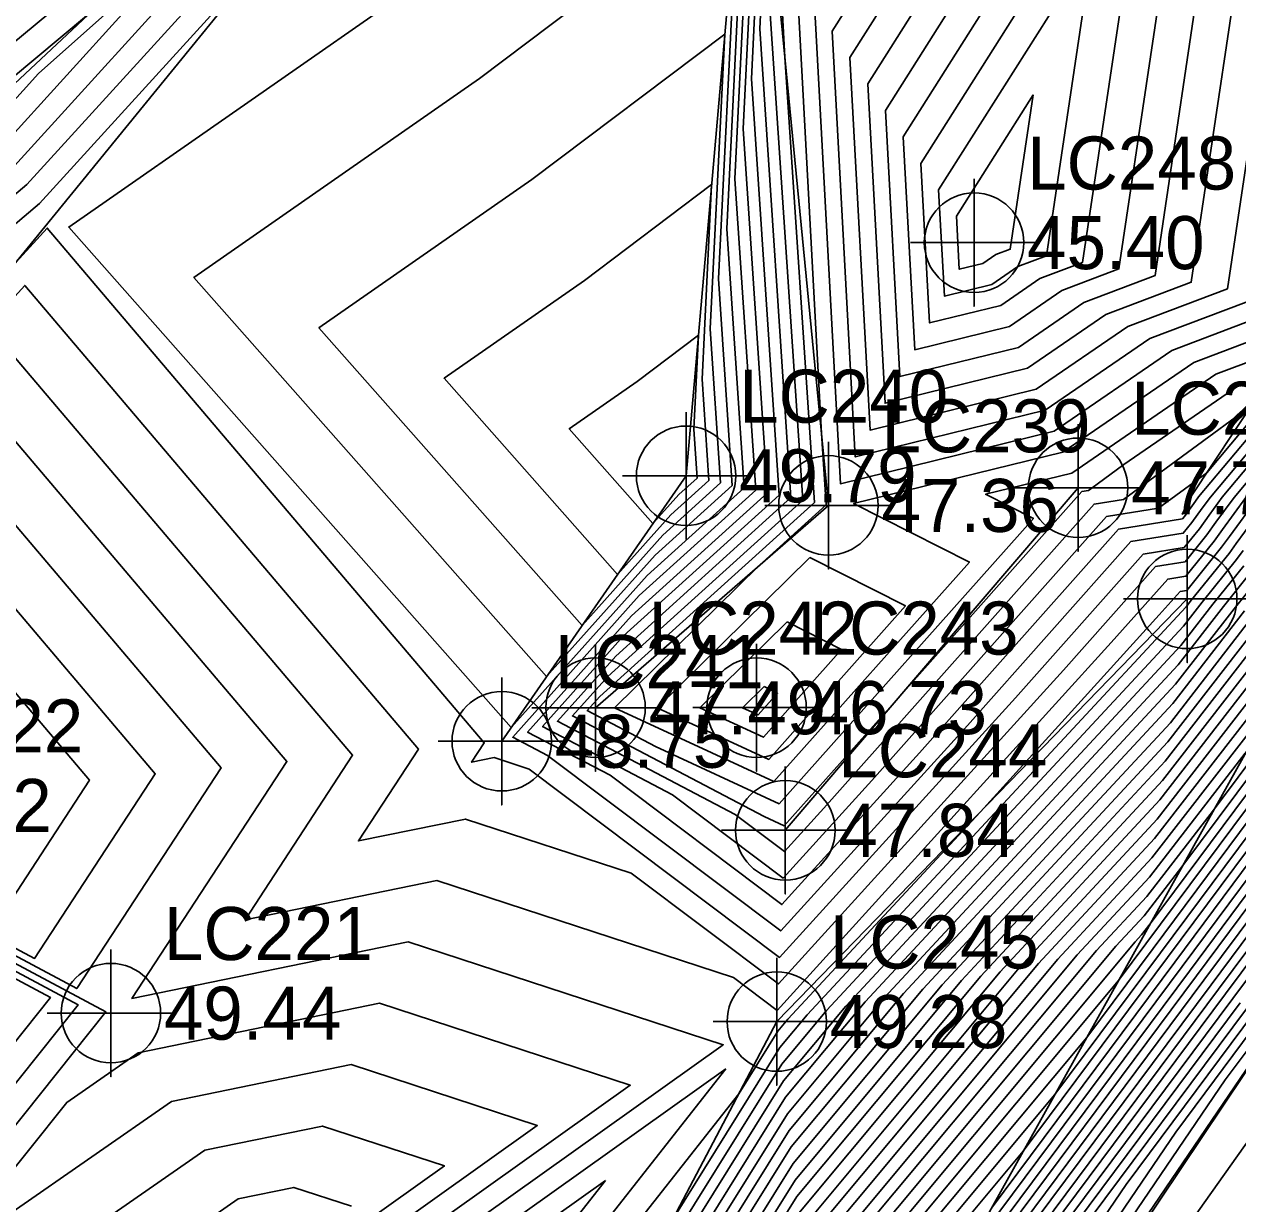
# Model space of a CAD drawing. Extents: x 2188792 to 2191981, y 386090 to 389710.
# Drawn here: x 2190238.6 to 2190295.8, y 387862 to 387917.6 of the extents above; entities that cross this region are included whole.
import ezdxf

# ---------------------------------------------------------------- set-up
doc = ezdxf.new("R2010")
doc.units = 0
for name, color, linetype in [('DTM Contours Major', 7, 'Continuous'), ('DTM Contours Minor', 7, 'Continuous'), ('Exist DTM Breakline', 7, 'Continuous'), ('Exist DTM Breakline Cogo Elevation', 7, 'Continuous'), ('Exist DTM Breakline Cogo Number', 7, 'Continuous'), ('Exist DTM Breakline Cogo Point CELL', 7, 'Continuous'), ('Exist DTM Breakline Underwater', 7, 'Continuous'), ('Exist DTM Breakline Underwater Cogo Elevation', 7, 'Continuous'), ('Exist DTM Breakline Underwater Cogo Number', 7, 'Continuous'), ('Exist DTM Breakline Underwater Cogo Point CELL', 7, 'Continuous'), ('Exist DTM Regular Point Underwater CELL', 7, 'Continuous'), ('Exist DTM Regular Point Underwater Cogo Elevation', 7, 'Continuous'), ('Exist DTM Regular Point Underwater Cogo Number', 7, 'Continuous'), ('PH Exist DTM Breakline', 7, 'Continuous')]:
    doc.layers.add(name, color=color, linetype=linetype)

msp = doc.modelspace()

# ---------------------------------------------------------------- linework, layer by layer
at = {"layer": 'DTM Contours Major'}
for points in [[(2190238.622, 387920.319), (2190249.715, 387929.522), (2190250.823, 387929.716), (2190254.453, 387930.768), (2190259.685, 387930.474), (2190271.582, 387928.018), (2190275.073, 387926.904), (2190278.137, 387925.927), (2190281.332, 387924.551), (2190276.72, 387917.262), (2190277.807, 387897.197), (2190286.757, 387899.397), (2190291.696, 387902.783), (2190297.058, 387904.809)], [(2190291.776, 387928.219), (2190280.899, 387911.03), (2190281.307, 387903.511), (2190284.661, 387904.336), (2190286.511, 387905.604), (2190288.521, 387906.364), (2190291.776, 387928.219)], [(2190237.571, 387911.811), (2190243.394, 387918.212), (2190253.187, 387926.929), (2190266.333, 387923.212), (2190273.494, 387921.298), (2190273.3, 387917.373), (2190274.775, 387895.28), (2190266.512, 387887.81), (2190263.768, 387884.739), (2190272.137, 387880.347), (2190274.462, 387878.6), (2190276.323, 387880.649), (2190289.061, 387894.976), (2190290.449, 387895.197), (2190290.916, 387895.537), (2190296.476, 387899.625)], [(2190272.007, 387895.856), (2190271.358, 387905.584), (2190272.121, 387921.063), (2190269.146, 387921.858), (2190260.091, 387915.027), (2190246.631, 387905.653), (2190263.258, 387886.848), (2190268.369, 387892.566), (2190272.007, 387895.856)], [(2190225.829, 387891.168), (2190238.659, 387905.281), (2190257.213, 387883.43), (2190254.383, 387879.1), (2190259.433, 387880.135), (2190267.245, 387877.582), (2190274.186, 387872.367), (2190287.614, 387887.149), (2190291.955, 387892.03), (2190293.347, 387892.251), (2190294.375, 387893.525), (2190294.799, 387894.116), (2190295.661, 387895.289), (2190298.489, 387898.657)], [(2190266.466, 387855.039), (2190274.427, 387867.802), (2190277.357, 387871.313), (2190293.151, 387888.311), (2190294.657, 387890.254), (2190296.123, 387892.07)], [(2190227.322, 387879.383), (2190225.23, 387882.823), (2190233.375, 387891.783), (2190241.71, 387881.967), (2190237.144, 387874.984), (2190229.041, 387879.311), (2190227.322, 387879.383)], [(2190268.503, 387853.686), (2190274.875, 387863.903), (2190281.901, 387872.323), (2190292.533, 387883.765), (2190297.156, 387889.729)], [(2190274.588, 387889.42), (2190270.481, 387885.382), (2190273.478, 387883.992), (2190277.158, 387888.121), (2190274.588, 387889.42)], [(2190275.323, 387860.003), (2190286.446, 387873.332), (2190291.915, 387879.218), (2190299.178, 387888.591)], [(2190275.77, 387856.104), (2190290.99, 387874.342), (2190291.297, 387874.672), (2190291.704, 387875.198), (2190299.132, 387885.165)], [(2190284.229, 387861.804), (2190292.868, 387873.396), (2190298.746, 387881.284)], [(2190234.884, 387865.489), (2190239.865, 387871.721), (2190229.012, 387877.517)], [(2190276.755, 387848.411), (2190294.577, 387872.326), (2190298.361, 387877.404)], [(2190288.231, 387860.448), (2190296.286, 387871.256)], [(2190299.156, 387868.96), (2190287.327, 387852.283)], [(2190241.741, 387860.773), (2190247.148, 387864.534), (2190252.688, 387865.669), (2190258.437, 387863.79), (2190251.827, 387859.084)], [(2190266.035, 387863.106), (2190256.301, 387856.175), (2190254.665, 387852.418), (2190254.076, 387850.015), (2190255.397, 387851.186), (2190257.857, 387853.135), (2190259.503, 387854.87), (2190259.905, 387855.31), (2190266.035, 387863.106)]]:
    msp.add_lwpolyline(points, dxfattribs=at)
at = {"layer": 'DTM Contours Minor'}
for points in [[(2190238.38, 387928.544), (2190241.077, 387928.746), (2190245.688, 387932.572), (2190248.722, 387933.104), (2190256.099, 387935.241), (2190258.015, 387935.501), (2190258.078, 387935.498), (2190258.522, 387935.375), (2190269.229, 387934.278), (2190270.031, 387934.056), (2190276.176, 387932.71), (2190276.668, 387932.573), (2190282.982, 387931.209), (2190284.619, 387930.827), (2190290.264, 387928.396), (2190280.063, 387912.277), (2190280.607, 387902.249), (2190285.08, 387903.348), (2190287.548, 387905.04), (2190290.228, 387906.053), (2190293.209, 387926.062), (2190301.14, 387921.662)], [(2190238.134, 387926.465), (2190240.463, 387926.639), (2190246.695, 387931.809), (2190249.247, 387932.257), (2190257.607, 387934.679), (2190268.115, 387934.089), (2190269.45, 387933.953), (2190269.495, 387933.94), (2190270.375, 387933.747), (2190276.084, 387931.926), (2190281.932, 387930.061), (2190288.031, 387927.435), (2190279.227, 387913.523), (2190279.907, 387900.986), (2190285.499, 387902.36), (2190288.585, 387904.476), (2190291.936, 387905.742), (2190294.413, 387922.375), (2190301.007, 387918.718)], [(2190237.888, 387924.386), (2190239.849, 387924.533), (2190247.701, 387931.047), (2190249.773, 387931.41), (2190256.556, 387933.375), (2190266.334, 387932.826), (2190270.141, 387932.04), (2190275.747, 387930.252), (2190280.667, 387928.683), (2190285.798, 387926.474), (2190278.392, 387914.77), (2190279.207, 387899.723), (2190285.919, 387901.372), (2190289.622, 387903.911), (2190293.643, 387905.431), (2190295.618, 387918.689), (2190300.874, 387915.774)], [(2190237.643, 387922.307), (2190239.236, 387922.426), (2190248.708, 387930.284), (2190250.298, 387930.563), (2190255.504, 387932.072), (2190263.01, 387931.65), (2190270.861, 387930.029), (2190275.41, 387928.578), (2190279.402, 387927.305), (2190283.565, 387925.512), (2190277.556, 387916.016), (2190278.507, 387898.46), (2190286.338, 387900.385), (2190290.659, 387903.347), (2190295.351, 387905.12), (2190296.823, 387915.003)], [(2190238.009, 387918.213), (2190250.721, 387928.759), (2190251.348, 387928.869), (2190253.401, 387929.464), (2190256.361, 387929.298), (2190272.302, 387926.007), (2190274.736, 387925.23), (2190276.872, 387924.549), (2190279.099, 387923.59), (2190275.884, 387918.509), (2190277.107, 387895.935), (2190287.177, 387898.409), (2190292.733, 387902.219), (2190298.766, 387904.498)], [(2190237.395, 387916.106), (2190251.728, 387927.997), (2190251.873, 387928.022), (2190252.35, 387928.16), (2190253.036, 387928.122), (2190273.022, 387923.995), (2190274.399, 387923.556), (2190275.607, 387923.171), (2190276.866, 387922.629), (2190275.048, 387919.755), (2190276.211, 387898.3), (2190276.435, 387894.935), (2190273.257, 387892.062), (2190266.463, 387885.381), (2190273.968, 387881.9), (2190283.185, 387892.24), (2190277.729, 387894.997), (2190287.596, 387897.422), (2190293.77, 387901.654), (2190300.261, 387904.107)], [(2190236.781, 387913.999), (2190241.576, 387917.977), (2190252.331, 387927.55), (2190267.345, 387923.305), (2190273.743, 387921.984), (2190274.062, 387921.882), (2190274.341, 387921.793), (2190274.633, 387921.667), (2190274.212, 387921.002), (2190274.481, 387916.031), (2190275.882, 387895.05), (2190265.769, 387885.907), (2190265.175, 387885.242), (2190268.39, 387883.555), (2190274.213, 387880.854), (2190286.198, 387894.299), (2190283.951, 387895.435), (2190288.015, 387896.434), (2190294.807, 387901.09), (2190299.037, 387902.689)], [(2190236.974, 387912.702), (2190239.303, 387915.262), (2190252.759, 387927.239), (2190270.824, 387922.132), (2190273.768, 387921.345), (2190273.689, 387919.731), (2190275.328, 387895.165), (2190266.141, 387886.858), (2190264.472, 387884.991), (2190273.506, 387880.249), (2190274.458, 387879.807), (2190279.957, 387885.977), (2190288.482, 387895.566), (2190288.802, 387895.616), (2190288.91, 387895.695), (2190290.468, 387896.84), (2190295.844, 387900.526)], [(2190228.363, 387901.258), (2190238.764, 387910.028), (2190251.577, 387924.113), (2190254.043, 387926.307), (2190257.353, 387925.371), (2190272.945, 387921.204), (2190272.523, 387912.657), (2190273.668, 387895.511), (2190267.255, 387889.712), (2190262.361, 387884.236), (2190266.246, 387882.197), (2190274.351, 387876.107), (2190280.839, 387883.249), (2190290.218, 387893.798), (2190293.226, 387894.275), (2190293.326, 387894.398), (2190293.837, 387895.109), (2190293.989, 387895.318), (2190297.47, 387899.463)], [(2190238.168, 387910.92), (2190247.486, 387921.162), (2190253.615, 387926.618), (2190261.843, 387924.292), (2190273.219, 387921.251), (2190272.912, 387915.015), (2190274.221, 387895.396), (2190266.883, 387888.761), (2190263.065, 387884.488), (2190269.191, 387881.272), (2190274.406, 387877.353), (2190278.581, 387881.949), (2190289.64, 387894.387), (2190292.096, 387894.777), (2190292.922, 387895.379), (2190294.371, 387896.444), (2190297.13, 387899.731)], [(2190234.571, 387905.098), (2190239.361, 387909.137), (2190250.326, 387921.19), (2190255.14, 387924.542), (2190256.413, 387925.502), (2190272.67, 387921.157), (2190272.135, 387910.3), (2190273.114, 387895.626), (2190267.626, 387890.664), (2190261.658, 387883.985), (2190263.301, 387883.122), (2190274.296, 387874.86), (2190283.098, 387884.549), (2190290.797, 387893.209), (2190293.266, 387893.6), (2190293.676, 387894.107), (2190294.157, 387894.778), (2190294.547, 387895.308), (2190297.81, 387899.194)], [(2190272.561, 387895.741), (2190271.747, 387907.942), (2190272.396, 387921.11), (2190262.779, 387923.68), (2190257.616, 387919.784), (2190240.734, 387908.029), (2190261.588, 387884.443), (2190267.998, 387891.615), (2190272.561, 387895.741)], [(2190288.982, 387921.236), (2190281.735, 387909.784), (2190282.007, 387904.774), (2190284.241, 387905.323), (2190285.474, 387906.169), (2190286.813, 387906.675), (2190288.982, 387921.236)], [(2190271.454, 387895.971), (2190270.97, 387903.227), (2190271.655, 387917.125), (2190262.567, 387910.269), (2190252.528, 387903.278), (2190264.929, 387889.253), (2190268.74, 387893.518), (2190271.454, 387895.971)], [(2190286.188, 387914.254), (2190282.571, 387908.537), (2190282.707, 387906.037), (2190283.822, 387906.311), (2190284.437, 387906.733), (2190285.106, 387906.985), (2190286.188, 387914.254)], [(2190270.9, 387896.086), (2190270.581, 387900.869), (2190271.033, 387910.03), (2190265.042, 387905.511), (2190258.425, 387900.903), (2190266.599, 387891.658), (2190269.112, 387894.469), (2190270.9, 387896.086)], [(2190238.077, 387906.179), (2190239.716, 387907.981), (2190260.314, 387883.722), (2190259.718, 387882.81), (2190260.782, 387883.028), (2190262.428, 387882.49), (2190274.241, 387873.613), (2190285.356, 387885.849), (2190291.376, 387892.62), (2190293.307, 387892.926), (2190294.025, 387893.816), (2190294.478, 387894.447), (2190295.104, 387895.298), (2190298.149, 387898.926)], [(2190270.347, 387896.201), (2190270.193, 387898.511), (2190270.411, 387902.936), (2190267.518, 387900.753), (2190264.322, 387898.528), (2190268.27, 387894.063), (2190269.483, 387895.42), (2190270.347, 387896.201)], [(2190237.602, 387902.582), (2190254.113, 387883.137), (2190249.048, 387875.39), (2190258.084, 387877.242), (2190272.062, 387872.674), (2190274.13, 387871.12), (2190289.873, 387888.449), (2190292.533, 387891.441), (2190293.387, 387891.576), (2190294.724, 387893.234), (2190295.12, 387893.785), (2190296.218, 387895.279)], [(2190236.545, 387899.882), (2190251.012, 387882.845), (2190243.713, 387871.681), (2190256.735, 387874.348), (2190271.585, 387869.496), (2190254.511, 387857.338)], [(2190226.467, 387878.7), (2190223.348, 387883.828), (2190235.488, 387897.182), (2190247.911, 387882.552), (2190241.106, 387872.144), (2190229.029, 387878.593), (2190226.467, 387878.7)], [(2190262.974, 387855.308), (2190272.32, 387867.194), (2190274.159, 387870.142), (2190274.63, 387870.707), (2190283.708, 387880.476), (2190292.131, 387889.749), (2190293.112, 387890.852), (2190293.427, 387890.902), (2190295.074, 387892.943), (2190295.441, 387893.454), (2190296.775, 387895.27)], [(2190269.215, 387861.293), (2190274.248, 387869.362), (2190275.539, 387870.909), (2190293.399, 387890.13), (2190293.658, 387890.464), (2190295.423, 387892.652), (2190295.762, 387893.123), (2190297.332, 387895.26)], [(2190226.894, 387879.041), (2190224.289, 387883.326), (2190234.432, 387894.483), (2190244.81, 387882.26), (2190239.125, 387873.564), (2190229.035, 387878.952), (2190226.894, 387879.041)], [(2190266.11, 387855.391), (2190274.338, 387868.582), (2190276.448, 387871.111), (2190293.275, 387889.22), (2190294.158, 387890.359), (2190295.773, 387892.361), (2190296.082, 387892.792)], [(2190275.667, 387892.456), (2190268.472, 387885.382), (2190273.723, 387882.946), (2190280.172, 387890.18), (2190275.667, 387892.456)], [(2190266.874, 387854.768), (2190274.517, 387867.022), (2190278.266, 387871.515), (2190293.028, 387887.402), (2190295.157, 387890.149), (2190296.472, 387891.779)], [(2190267.281, 387854.498), (2190274.606, 387866.242), (2190279.174, 387871.717), (2190292.904, 387886.492), (2190295.657, 387890.044), (2190296.822, 387891.488)], [(2190267.688, 387854.227), (2190274.696, 387865.463), (2190280.083, 387871.919), (2190292.78, 387885.583), (2190296.156, 387889.939)], [(2190268.095, 387853.957), (2190274.785, 387864.683), (2190280.992, 387872.121), (2190292.657, 387884.674), (2190296.656, 387889.834)], [(2190268.91, 387853.416), (2190274.965, 387863.123), (2190282.81, 387872.525), (2190292.409, 387882.855), (2190297.655, 387889.624)], [(2190269.317, 387853.145), (2190275.054, 387862.343), (2190283.719, 387872.726), (2190292.286, 387881.946), (2190298.155, 387889.52)], [(2190275.144, 387861.563), (2190284.628, 387872.928), (2190292.162, 387881.037), (2190298.655, 387889.415)], [(2190275.233, 387860.783), (2190285.537, 387873.13), (2190292.038, 387880.128), (2190299.154, 387889.31)], [(2190273.508, 387886.383), (2190272.49, 387885.382), (2190273.233, 387885.038), (2190274.145, 387886.061), (2190273.508, 387886.383)], [(2190275.591, 387857.664), (2190289.172, 387873.938), (2190291.544, 387876.491), (2190294.694, 387880.555), (2190299.286, 387886.717)], [(2190275.412, 387859.223), (2190287.354, 387873.534), (2190291.791, 387878.309), (2190297.684, 387885.912)], [(2190275.681, 387856.884), (2190290.081, 387874.14), (2190291.42, 387875.581), (2190293.199, 387877.876), (2190299.209, 387885.941)], [(2190275.86, 387855.324), (2190290.209, 387872.519), (2190291.5, 387874.252), (2190299.055, 387884.388)], [(2190275.95, 387854.544), (2190288.714, 387869.84), (2190291.842, 387874.038), (2190298.977, 387883.612)], [(2190275.502, 387858.443), (2190288.263, 387873.736), (2190291.668, 387877.4), (2190296.189, 387883.234)], [(2190276.039, 387853.764), (2190287.219, 387867.162), (2190292.184, 387873.824), (2190298.9, 387882.836)], [(2190276.129, 387852.984), (2190285.724, 387864.483), (2190292.526, 387873.61), (2190298.823, 387882.06)], [(2190282.734, 387859.126), (2190293.21, 387873.182), (2190298.669, 387880.508)], [(2190281.239, 387856.447), (2190293.551, 387872.968), (2190298.592, 387879.732)], [(2190279.745, 387853.768), (2190293.893, 387872.754), (2190298.515, 387878.956)], [(2190236.301, 387863.327), (2190242.475, 387871.051), (2190229.024, 387878.235)], [(2190278.25, 387851.09), (2190294.235, 387872.54), (2190298.438, 387878.18)], [(2190235.592, 387864.408), (2190241.17, 387871.386), (2190229.018, 387877.876)], [(2190278.878, 387850.588), (2190294.919, 387872.112), (2190298.284, 387876.628)], [(2190281.217, 387853.053), (2190295.261, 387871.898), (2190298.207, 387875.852)], [(2190283.555, 387855.518), (2190295.603, 387871.684), (2190298.13, 387875.076)], [(2190237.009, 387862.247), (2190240.635, 387866.782), (2190243.999, 387869.122), (2190255.386, 387871.455), (2190267.202, 387867.594), (2190253.617, 387857.92)], [(2190285.893, 387857.983), (2190295.944, 387871.47)], [(2190279.398, 387846.49), (2190290.57, 387862.913), (2190296.628, 387871.042)], [(2190296.97, 387870.829), (2190292.908, 387865.378), (2190279.857, 387846.192)], [(2190297.312, 387870.615), (2190295.246, 387867.843), (2190280.316, 387845.894)], [(2190297.584, 387870.308), (2190280.774, 387845.595)], [(2190238.073, 387861.611), (2190245.573, 387866.828), (2190254.037, 387868.562), (2190262.819, 387865.692), (2190252.722, 387858.502)], [(2190271.702, 387868.36), (2190255.406, 387856.757), (2190254.007, 387853.545), (2190253.372, 387850.953), (2190252.755, 387849.642), (2190252.209, 387846.331), (2190252.438, 387845.621), (2190253.012, 387846.188), (2190254.706, 387848.924), (2190256.047, 387850.112), (2190258.011, 387851.668), (2190260.767, 387854.572), (2190261.439, 387855.309), (2190271.702, 387868.36)], [(2190246.169, 387860.463), (2190248.722, 387862.24), (2190251.339, 387862.776), (2190254.054, 387861.889)]]:
    msp.add_lwpolyline(points, dxfattribs=at)
at = {"layer": 'Exist DTM Breakline'}
for p, q in [((2190261.142, 387883.8), (2190269.83, 387896.309)), ((2190276.671, 387848.261), (2190299.535, 387889.23)), ((2190280.962, 387845.474), (2190309.63, 387888.243))]:
    msp.add_line(p, q, dxfattribs=at)
for points in [[(2190220.905, 387885.134), (2190254.331, 387926.098), (2190271.998, 387921.042), (2190269.83, 387896.309)], [(2190266.065, 387855.306), (2190274.107, 387870.591), (2190293.45, 387890.508)]]:
    msp.add_lwpolyline(points, dxfattribs=at)
at = {"layer": 'Exist DTM Breakline Cogo Point CELL'}
for points in [[(2190269.83, 387899.309), (2190269.83, 387893.309), (2190269.83, 387896.309), (2190272.83, 387896.309), (2190266.83, 387896.309)], [(2190293.45, 387893.508), (2190293.45, 387887.508), (2190293.45, 387890.508), (2190296.45, 387890.508), (2190290.45, 387890.508)], [(2190261.142, 387886.8), (2190261.142, 387880.8), (2190261.142, 387883.8), (2190264.142, 387883.8), (2190258.142, 387883.8)], [(2190274.107, 387873.591), (2190274.107, 387867.591), (2190274.107, 387870.591), (2190277.107, 387870.591), (2190271.107, 387870.591)]]:
    msp.add_lwpolyline(points, dxfattribs=at)
for centre in [(2190269.83, 387896.309), (2190293.45, 387890.508), (2190261.142, 387883.8), (2190274.107, 387870.591)]:
    msp.add_circle(centre, 2.344, dxfattribs=at)
at = {"layer": 'Exist DTM Breakline Underwater'}
for p, q in [((2190274.506, 387879.603), (2190288.309, 387895.742)), ((2190265.564, 387885.381), (2190276.541, 387894.913))]:
    msp.add_line(p, q, dxfattribs=at)
msp.add_lwpolyline([(2190214.678, 387892.793), (2190252.032, 387927.767), (2190273.96, 387921.378), (2190276.541, 387894.913)], dxfattribs=at)
at = {"layer": 'Exist DTM Breakline Underwater Cogo Point CELL'}
for points in [[(2190288.309, 387898.742), (2190288.309, 387892.742), (2190288.309, 387895.742), (2190291.309, 387895.742), (2190285.309, 387895.742)], [(2190276.541, 387897.913), (2190276.541, 387891.913), (2190276.541, 387894.913), (2190279.541, 387894.913), (2190273.541, 387894.913)], [(2190265.564, 387888.381), (2190265.564, 387882.381), (2190265.564, 387885.381), (2190268.564, 387885.381), (2190262.564, 387885.381)], [(2190274.506, 387882.603), (2190274.506, 387876.603), (2190274.506, 387879.603), (2190277.506, 387879.603), (2190271.506, 387879.603)]]:
    msp.add_lwpolyline(points, dxfattribs=at)
for centre in [(2190288.309, 387895.742), (2190276.541, 387894.913), (2190265.564, 387885.381), (2190274.506, 387879.603)]:
    msp.add_circle(centre, 2.344, dxfattribs=at)
at = {"layer": 'Exist DTM Regular Point Underwater CELL'}
for points in [[(2190283.404, 387910.295), (2190283.404, 387904.295), (2190283.404, 387907.295), (2190286.404, 387907.295), (2190280.404, 387907.295)], [(2190273.152, 387888.383), (2190273.152, 387882.383), (2190273.152, 387885.383), (2190276.152, 387885.383), (2190270.152, 387885.383)], [(2190242.718, 387873.989), (2190242.718, 387867.989), (2190242.718, 387870.989), (2190245.718, 387870.989), (2190239.718, 387870.989)]]:
    msp.add_lwpolyline(points, dxfattribs=at)
for centre in [(2190283.404, 387907.295), (2190273.152, 387885.383), (2190242.718, 387870.989)]:
    msp.add_circle(centre, 2.344, dxfattribs=at)
at = {"layer": 'PH Exist DTM Breakline'}
msp.add_lwpolyline([(2190293.214, 387894.492), (2190293.629, 387895.324), (2190296.747, 387900.034), (2190300.35, 387904.21), (2190303.901, 387906.887), (2190307.845, 387909.633), (2190311.895, 387912.63), (2190317.116, 387915.647), (2190319.098, 387916.314)], dxfattribs=at)

# ---------------------------------------------------------------- texts
at = {"layer": 'Exist DTM Breakline Cogo Elevation'}
for s, p in [('49.79', (2190272.33, 387895.059)), ('48.75', (2190263.642, 387882.55)), ('49.28', (2190276.607, 387869.341))]:
    msp.add_text(s, height=2.5, dxfattribs=at).set_placement(p)
at = {"layer": 'Exist DTM Breakline Cogo Number'}
for s, p in [('LC240', (2190272.33, 387898.809)), ('LC241', (2190263.642, 387886.3)), ('LC245', (2190276.607, 387873.091))]:
    msp.add_text(s, height=2.5, dxfattribs=at).set_placement(p)
at = {"layer": 'Exist DTM Breakline Underwater Cogo Elevation'}
for s, p in [('47.74', (2190290.809, 387894.492)), ('47.36', (2190279.041, 387893.663)), ('47.49', (2190268.064, 387884.131)), ('47.84', (2190277.006, 387878.353))]:
    msp.add_text(s, height=2.5, dxfattribs=at).set_placement(p)
at = {"layer": 'Exist DTM Breakline Underwater Cogo Number'}
for s, p in [('LC247', (2190290.809, 387898.242)), ('LC239', (2190279.041, 387897.413)), ('LC242', (2190268.064, 387887.881)), ('LC244', (2190277.006, 387882.103))]:
    msp.add_text(s, height=2.5, dxfattribs=at).set_placement(p)
at = {"layer": 'Exist DTM Regular Point Underwater Cogo Elevation'}
for s, p in [('45.40', (2190285.904, 387906.045)), ('46.73', (2190275.652, 387884.133)), ('50.82', (2190231.565, 387879.524)), ('49.44', (2190245.218, 387869.739))]:
    msp.add_text(s, height=2.5, dxfattribs=at).set_placement(p)
at = {"layer": 'Exist DTM Regular Point Underwater Cogo Number'}
for s, p in [('LC248', (2190285.904, 387909.795)), ('LC243', (2190275.652, 387887.883)), ('LC222', (2190231.565, 387883.274)), ('LC221', (2190245.218, 387873.489))]:
    msp.add_text(s, height=2.5, dxfattribs=at).set_placement(p)

doc.saveas('drawing.dxf')
